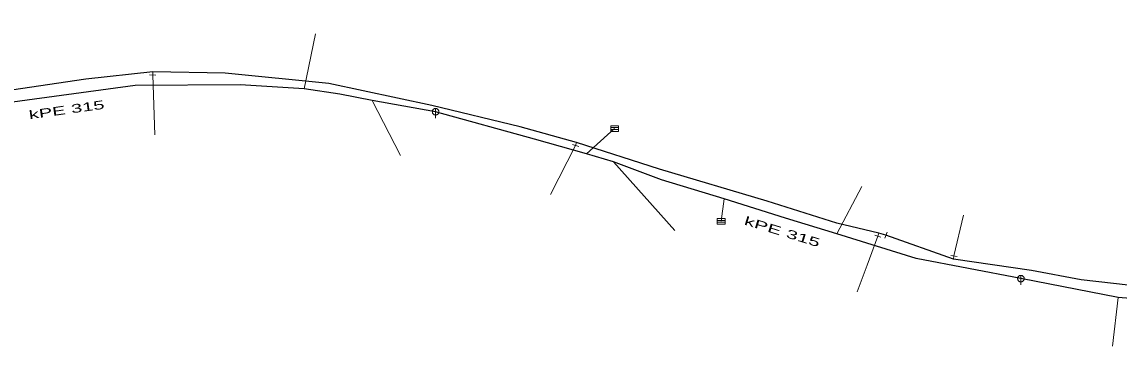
# Model space of a CAD drawing. Extents: x -687468 to -685917, y -974192 to -973456.
# Drawn here: x -686340.7 to -686255.8, y -973710 to -973685 of the extents above; entities that cross this region are included whole.
import ezdxf
from ezdxf.enums import TextEntityAlignment as Align

# ---------------------------------------------------------------- set-up
doc = ezdxf.new("R2010")
doc.units = 0
doc.header["$LTSCALE"] = 0.27
for name, color, linetype, lineweight in [('1', 7, 'Continuous', 13), ('11', 7, 'Continuous', 13), ('13', 7, 'Continuous', 13), ('14', 7, 'Continuous', 25), ('17', 7, 'Continuous', 25), ('22', 7, 'Continuous', 13), ('34', 7, 'Continuous', 13)]:
    doc.layers.add(name, color=color, linetype=linetype, lineweight=lineweight)

msp = doc.modelspace()

# ---------------------------------------------------------------- linework, layer by layer
at = {"layer": '11'}
for p, q in [((-686317.989, -973685.89), (-686318.89, -973690.16)), ((-686311.42, -973695.289), (-686313.611, -973691.059)), ((-686294.87, -973693.219), (-686297.039, -973695.16)), ((-686290.19, -973701.09), (-686294.96, -973695.8)), ((-686275.73, -973697.71), (-686277.659, -973701.364)), ((-686286.62, -973700.39), (-686286.39, -973698.66)), ((-686256.34, -973710.03), (-686255.91, -973706.289))]:
    msp.add_line(p, q, dxfattribs=at)
at = {"layer": '13'}
for p, q in [((-686330.593, -973689.079), (-686330.42, -973693.71)), ((-686297.875, -973694.537), (-686299.829, -973698.329)), ((-686268.613, -973703.063), (-686267.87, -973699.92))]:
    msp.add_line(p, q, dxfattribs=at)
msp.add_lwpolyline([(-686274.493, -973701.539), (-686275.32, -973703.789), (-686276.1, -973705.84)], dxfattribs=at)
at = {"layer": '14', "lineweight": 13}
for p, q in [((-686330.593, -973689.079), (-686330.59, -973688.829)), ((-686297.875, -973694.537), (-686297.8, -973694.3)), ((-686274.493, -973701.539), (-686274.42, -973701.3)), ((-686268.613, -973703.063), (-686268.649, -973703.309))]:
    msp.add_line(p, q, dxfattribs=at)
at = {"layer": '14'}
for points in [[(-686308.71, -973691.92), (-686313.611, -973691.059), (-686316.129, -973690.57), (-686318.89, -973690.16), (-686323.84, -973689.829), (-686331.949, -973689.879), (-686342.41, -973691.32), (-686346.239, -973691.745), (-686346.971, -973691.789), (-686350.34, -973692.219), (-686356.68, -973692.52)], [(-686263.43, -973704.82), (-686271.539, -973703.27), (-686277.659, -973701.364), (-686281.629, -973700.149), (-686286.39, -973698.66), (-686291.23, -973697.19), (-686294.96, -973695.8), (-686297.039, -973695.16), (-686301.05, -973694.05), (-686308.71, -973691.92)], [(-686228.219, -973705.96), (-686236.46, -973706.98), (-686242.066, -973707.061), (-686243.596, -973707.061), (-686245.66, -973707.1), (-686246.158, -973707.061), (-686247.352, -973706.969), (-686255.91, -973706.289), (-686263.43, -973704.82)]]:
    msp.add_lwpolyline(points, dxfattribs=at)
at = {"layer": '17'}
for points in [[(-686188.889, -973684.979), (-686190.23, -973686.539), (-686194.059, -973689.859), (-686200.579, -973695.02), (-686207.27, -973698.96), (-686214.21, -973701.68), (-686222.059, -973703.829), (-686227.109, -973705.14), (-686232.77, -973705.96), (-686236.199, -973706.17), (-686241.87, -973706.25), (-686247.949, -973706.17), (-686253.76, -973705.469), (-686258.78, -973704.92), (-686262.609, -973704.19), (-686268.649, -973703.309), (-686273.87, -973701.469)], [(-686273.87, -973701.469), (-686274.42, -973701.3), (-686277.66, -973700.539), (-686283.05, -973698.829), (-686291.39, -973696.359), (-686297.8, -973694.3), (-686302.18, -973693.09), (-686308.989, -973691.44), (-686316.98, -973689.739), (-686325, -973688.93), (-686330.59, -973688.829), (-686335.77, -973689.399), (-686343.64, -973690.559)]]:
    msp.add_lwpolyline(points, dxfattribs=at)
at = {"layer": '22'}
for p, q in [((-686308.709, -973691.668), (-686308.71, -973692.412)), ((-686295.165, -973693.148), (-686294.567, -973693.148)), ((-686295.165, -973693.294), (-686294.567, -973693.294)), ((-686286.915, -973700.319), (-686286.317, -973700.319)), ((-686286.915, -973700.465), (-686286.317, -973700.465)), ((-686263.429, -973704.568), (-686263.43, -973705.311))]:
    msp.add_line(p, q, dxfattribs=at)
for points in [[(-686308.458, -973691.92), (-686308.459, -973691.894), (-686308.463, -973691.868), (-686308.469, -973691.842), (-686308.479, -973691.818), (-686308.491, -973691.794), (-686308.505, -973691.772), (-686308.522, -973691.751), (-686308.54, -973691.733), (-686308.561, -973691.716), (-686308.583, -973691.702), (-686308.607, -973691.69), (-686308.631, -973691.68), (-686308.657, -973691.674), (-686308.683, -973691.67), (-686308.709, -973691.668), (-686308.735, -973691.669), (-686308.761, -973691.673), (-686308.787, -973691.679), (-686308.812, -973691.689), (-686308.835, -973691.701), (-686308.857, -973691.715), (-686308.878, -973691.732), (-686308.896, -973691.75), (-686308.913, -973691.771), (-686308.927, -973691.793), (-686308.939, -973691.817), (-686308.949, -973691.841), (-686308.956, -973691.867), (-686308.96, -973691.893), (-686308.962, -973691.919), (-686308.961, -973691.945), (-686308.957, -973691.971), (-686308.95, -973691.997), (-686308.94, -973692.022), (-686308.928, -973692.045), (-686308.914, -973692.067), (-686308.897, -973692.088), (-686308.879, -973692.106), (-686308.858, -973692.123), (-686308.836, -973692.137), (-686308.813, -973692.149), (-686308.788, -973692.159), (-686308.762, -973692.166), (-686308.736, -973692.17), (-686308.71, -973692.172), (-686308.684, -973692.171), (-686308.658, -973692.167), (-686308.632, -973692.16), (-686308.608, -973692.15), (-686308.584, -973692.138), (-686308.562, -973692.124), (-686308.541, -973692.107), (-686308.523, -973692.089), (-686308.506, -973692.068), (-686308.492, -973692.046), (-686308.48, -973692.023), (-686308.47, -973691.998), (-686308.464, -973691.972), (-686308.46, -973691.946)], [(-686295.165, -973693.002), (-686294.567, -973693.002), (-686294.567, -973693.439), (-686295.165, -973693.439)], [(-686286.915, -973700.173), (-686286.317, -973700.173), (-686286.317, -973700.61), (-686286.915, -973700.61)], [(-686263.178, -973704.82), (-686263.179, -973704.794), (-686263.183, -973704.768), (-686263.189, -973704.742), (-686263.199, -973704.718), (-686263.211, -973704.694), (-686263.225, -973704.672), (-686263.242, -973704.651), (-686263.26, -973704.633), (-686263.281, -973704.616), (-686263.303, -973704.602), (-686263.327, -973704.59), (-686263.351, -973704.58), (-686263.377, -973704.574), (-686263.403, -973704.57), (-686263.429, -973704.568), (-686263.455, -973704.569), (-686263.481, -973704.573), (-686263.507, -973704.579), (-686263.532, -973704.589), (-686263.555, -973704.601), (-686263.577, -973704.615), (-686263.598, -973704.632), (-686263.616, -973704.65), (-686263.633, -973704.671), (-686263.647, -973704.693), (-686263.659, -973704.717), (-686263.669, -973704.741), (-686263.676, -973704.767), (-686263.68, -973704.793), (-686263.682, -973704.819), (-686263.681, -973704.845), (-686263.677, -973704.871), (-686263.67, -973704.897), (-686263.66, -973704.922), (-686263.648, -973704.945), (-686263.634, -973704.967), (-686263.617, -973704.988), (-686263.599, -973705.006), (-686263.578, -973705.023), (-686263.556, -973705.037), (-686263.533, -973705.049), (-686263.508, -973705.059), (-686263.482, -973705.066), (-686263.456, -973705.07), (-686263.43, -973705.071), (-686263.404, -973705.071), (-686263.378, -973705.067), (-686263.352, -973705.06), (-686263.328, -973705.05), (-686263.304, -973705.038), (-686263.282, -973705.024), (-686263.261, -973705.007), (-686263.243, -973704.989), (-686263.226, -973704.968), (-686263.212, -973704.946), (-686263.2, -973704.923), (-686263.19, -973704.898), (-686263.184, -973704.872), (-686263.18, -973704.846)]]:
    msp.add_lwpolyline(points, close=True, dxfattribs=at)
at = {"layer": '34'}
for p, q in [((-686330.345, -973689.082), (-686330.84, -973689.075)), ((-686297.638, -973694.612), (-686298.111, -973694.461)), ((-686274.256, -973701.612), (-686274.729, -973701.465)), ((-686273.952, -973701.702), (-686273.787, -973701.235)), ((-686268.367, -973703.098), (-686268.858, -973703.027))]:
    msp.add_line(p, q, dxfattribs=at)

# ---------------------------------------------------------------- texts
at = {"layer": '1'}
for rotation, width, p in [(8, 1.75, (-686336.993, -973692.059)), (343, 1.8, (-686281.777, -973701.576))]:
    msp.add_text('kPE 315 ', height=0.6667, rotation=rotation, dxfattribs=dict(at, width=width)).set_placement(p, align=Align.CENTER)

doc.saveas('drawing.dxf')
